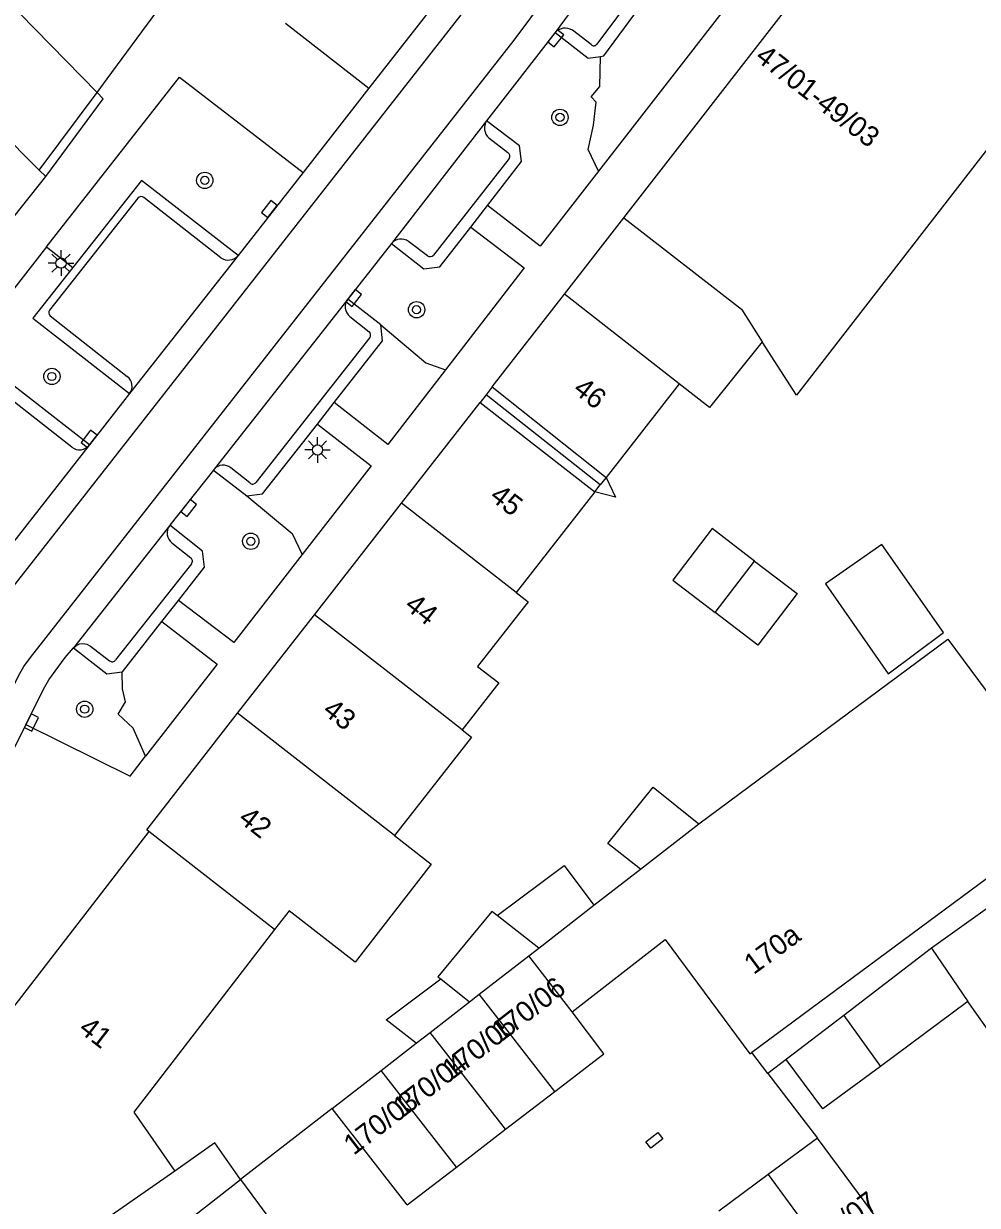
# Model space of a CAD drawing. Extents: x 132998 to 136004, y 396998 to 398512.
# Drawn here: x 133218.4 to 133265.1, y 398192.5 to 398250.3 of the extents above; entities that cross this region are included whole.
import ezdxf

# ---------------------------------------------------------------- set-up
doc = ezdxf.new("R2010")
doc.units = 0
for name, color, linetype in [('gg-afsc-erfafscheiding', 7, 'Continuous'), ('gg-afsc-muur', 7, 'Continuous'), ('gg-anno-huisnummerreeks BGT', 7, 'Continuous'), ('gg-bbg-bijgebouw', 7, 'Continuous'), ('gg-bbg-gedigitaliseerde bebouwing', 7, 'Continuous'), ('gg-bbg-gedigitaliseerde bebouwing onder overbouw', 7, 'Continuous'), ('gg-bbg-gedigitaliseerde bijgebouw', 7, 'Continuous'), ('gg-bbg-gedigitaliseerde overbouw', 7, 'Continuous'), ('gg-bbg-hoofdgebouw', 7, 'Continuous'), ('gg-bbg-luifel en loopbrug', 7, 'Continuous'), ('gg-bbg-pand overbouw', 7, 'Continuous'), ('gg-bbg-tussenscheiding', 7, 'Continuous'), ('gg-bbg-tussenscheiding niveau 01', 7, 'Continuous'), ('gg-knt-verharding', 7, 'Continuous'), ('gg-knt-verharding nz', 7, 'Continuous'), ('gt-grn-groengrens', 7, 'Continuous'), ('gt-grn-vlakafsluiter', 7, 'Continuous'), ('gt-grn-weggrens', 7, 'Continuous'), ('gt-symb-boom', 7, 'Continuous'), ('gt-symb-kolk', 7, 'Continuous'), ('gt-symb-kolk center center', 7, 'Continuous'), ('gt-symb-lichtmast', 7, 'Continuous')]:
    doc.layers.add(name, color=color, linetype=linetype)

# ---------------------------------------------------------------- blocks, each defined once
blk = doc.blocks.new('gt0-KOLKCC')
at = {"layer": 'gt-symb-kolk center center'}
blk.add_lwpolyline([(-0.375, 0.2), (0.375, 0.2), (0.375, -0.2), (-0.375, -0.2)], close=True, dxfattribs=at)
blk = doc.blocks.new('gt0-KOLK')
at = {"layer": 'gt-symb-kolk'}
blk.add_lwpolyline([(0, 0), (0.375, 0), (0.375, 0.4), (-0.375, 0.4), (-0.375, 0), (0, 0)], dxfattribs=at)
blk = doc.blocks.new('gt0-BOOM')
at = {"layer": 'gt-symb-boom'}
for radius in [0.4, 0.2]:
    blk.add_circle((0, 0), radius, dxfattribs=at)
blk = doc.blocks.new('gt0-LMAST')
at = {"layer": 'gt-symb-lichtmast'}
for p, q in [((-0.005, 0.246), (-0.005, 0.621)), ((-0.182, 0.173), (-0.447, 0.438)), ((0.172, 0.173), (0.437, 0.438)), ((-0.255, -0.004), (-0.63, -0.004)), ((-0.182, -0.181), (-0.447, -0.446)), ((-0.005, -0.254), (-0.005, -0.629)), ((0.437, -0.446), (0.172, -0.181)), ((0.245, -0.004), (0.62, -0.004))]:
    blk.add_line(p, q, dxfattribs=at)
blk.add_circle((-0.005, -0.004), 0.25, dxfattribs=at)

msp = doc.modelspace()

# ---------------------------------------------------------------- linework, layer by layer
at = {"layer": 'gg-afsc-erfafscheiding'}
msp.add_line((133255.759, 398199.619), (133254.862, 398198.933), dxfattribs=at)
msp.add_lwpolyline([(133246.936, 398228.111), (133247.403, 398227.143), (133246.379, 398227.398)], dxfattribs=at)
at = {"layer": 'gg-afsc-muur'}
for p, q in [((133254.862, 398198.933), (133254.079, 398199.956)), ((133254.862, 398198.933), (133256.684, 398196.55)), ((133256.684, 398196.55), (133257.283, 398195.767))]:
    msp.add_line(p, q, dxfattribs=at)
at = {"layer": 'gg-bbg-bijgebouw'}
for p, q in [((133222.01, 398246.951), (133215.113, 398254.012)), ((133219.181, 398243.14), (133222.01, 398246.951)), ((133242.016, 398196.196), (133244.424, 398198.046)), ((133239.608, 398194.345), (133242.016, 398196.196)), ((133257.283, 398195.767), (133254.867, 398193.977)), ((133237.199, 398192.495), (133239.608, 398194.345)), ((133254.867, 398193.977), (133252.451, 398192.188))]:
    msp.add_line(p, q, dxfattribs=at)
for points in [[(133245.269, 398201.95), (133249.827, 398205.49), (133253.976, 398199.883), (133254.079, 398199.956)], [(133244.424, 398198.046), (133246.832, 398199.896), (133245.269, 398201.95)]]:
    msp.add_lwpolyline(points, dxfattribs=at)
at = {"layer": 'gg-bbg-gedigitaliseerde bebouwing'}
for p, q in [((133250.509, 398232.692), (133246.936, 398228.111)), ((133246.379, 398227.398), (133242.537, 398222.474)), ((133230.704, 398205.972), (133223.807, 398197.029)), ((133223.807, 398197.029), (133225.814, 398194.153))]:
    msp.add_line(p, q, dxfattribs=at)
for points in [[(133272.368, 398249.383), (133271.097, 398248.477), (133269.781, 398249.566), (133256.263, 398232.137), (133254.575, 398234.743)], [(133254.575, 398234.743), (133252.001, 398231.525), (133250.509, 398232.692)], [(133242.537, 398222.474), (133243.12, 398222.019), (133240.648, 398218.849), (133241.68, 398218.045), (133239.889, 398215.748)], [(133239.889, 398215.748), (133240.351, 398215.387), (133236.57, 398210.579)], [(133236.57, 398210.579), (133238.378, 398209.17), (133234.643, 398204.379), (133231.422, 398206.89), (133230.704, 398205.972)]]:
    msp.add_lwpolyline(points, dxfattribs=at)
at = {"layer": 'gg-bbg-gedigitaliseerde bebouwing onder overbouw'}
for p, q in [((133241.355, 398232.534), (133246.936, 398228.111)), ((133240.764, 398231.777), (133246.379, 398227.398))]:
    msp.add_line(p, q, dxfattribs=at)
at = {"layer": 'gg-bbg-gedigitaliseerde bijgebouw'}
for p, q in [((133216.369, 398245.937), (133219.181, 398243.14)), ((133246.344, 398207.166), (133248.624, 398208.937)), ((133265.997, 398208.788), (133254.079, 398199.956)), ((133266.703, 398207.807), (133262.876, 398205.06)), ((133243.642, 398205.068), (133246.344, 398207.166)), ((133243.642, 398205.068), (133241.601, 398206.659)), ((133262.876, 398205.06), (133258.576, 398201.773)), ((133238.837, 398203.556), (133240.254, 398202.436)), ((133238.329, 398200.942), (133240.254, 398202.436)), ((133264.654, 398202.454), (133260.367, 398199.278)), ((133267.964, 398197.747), (133264.654, 398202.454)), ((133258.576, 398201.773), (133255.759, 398199.619)), ((133237.641, 398200.408), (133238.329, 398200.942)), ((133235.93, 398199.08), (133237.641, 398200.408)), ((133233.531, 398197.218), (133235.93, 398199.08)), ((133237.199, 398192.495), (133233.531, 398197.218)), ((133260.65, 398191.222), (133257.283, 398195.767)), ((133224.135, 398189.925), (133229.04, 398193.732))]:
    msp.add_line(p, q, dxfattribs=at)
for points in [[(133254.21, 398224.012), (133252.126, 398225.604), (133250.199, 398223.081), (133252.283, 398221.49)], [(133263.453, 398220.508), (133260.442, 398224.821), (133257.676, 398222.89), (133260.741, 398218.499), (133263.453, 398220.508)], [(133254.21, 398224.012), (133256.294, 398222.421), (133254.367, 398219.898), (133252.283, 398221.49)], [(133251.472, 398211.15), (133263.675, 398220.19), (133269.951, 398211.718)], [(133248.624, 398208.937), (133247.022, 398210.186), (133249.235, 398212.94), (133251.472, 398211.15)], [(133241.601, 398206.659), (133241.344, 398206.859), (133238.7, 398203.664), (133238.837, 398203.556)], [(133260.367, 398199.278), (133257.554, 398197.195), (133255.759, 398199.619)], [(133229.04, 398193.732), (133227.785, 398195.529), (133225.814, 398194.153)]]:
    msp.add_lwpolyline(points, dxfattribs=at)
at = {"layer": 'gg-bbg-gedigitaliseerde overbouw'}
for p in [(133246.936, 398228.111), (133246.379, 398227.398)]:
    msp.add_line(p, (133246.648, 398227.742), dxfattribs=at)
at = {"layer": 'gg-bbg-hoofdgebouw'}
for p, q in [((133247.81, 398240.81), (133260.072, 398256.611)), ((133244.894, 398237.073), (133247.81, 398240.81)), ((133241.355, 398232.534), (133244.894, 398237.073)), ((133236.923, 398226.851), (133240.764, 398231.777)), ((133232.659, 398221.385), (133236.923, 398226.851)), ((133228.896, 398216.56), (133232.659, 398221.385)), ((133224.551, 398210.781), (133213.682, 398196.747))]:
    msp.add_line(p, q, dxfattribs=at)
msp.add_lwpolyline([(133224.551, 398210.781), (133224.45, 398210.86), (133228.896, 398216.56)], dxfattribs=at)
at = {"layer": 'gg-bbg-luifel en loopbrug'}
for points in [[(133241.601, 398206.659), (133244.883, 398209.117), (133246.344, 398207.166)], [(133237.641, 398200.408), (133236.169, 398201.557), (133238.837, 398203.556)]]:
    msp.add_lwpolyline(points, dxfattribs=at)
at = {"layer": 'gg-bbg-pand overbouw'}
for p, q in [((133241.06, 398232.156), (133240.764, 398231.777)), ((133241.355, 398232.534), (133241.06, 398232.156))]:
    msp.add_line(p, q, dxfattribs=at)
at = {"layer": 'gg-bbg-tussenscheiding'}
for p, q in [((133250.509, 398232.692), (133244.894, 398237.073)), ((133242.537, 398222.474), (133236.923, 398226.851)), ((133252.283, 398221.49), (133254.21, 398224.012)), ((133238.891, 398216.526), (133232.659, 398221.385)), ((133236.57, 398210.579), (133228.896, 398216.56)), ((133239.889, 398215.748), (133238.891, 398216.526)), ((133230.704, 398205.972), (133224.551, 398210.781)), ((133248.624, 398208.937), (133251.472, 398211.15)), ((133243.146, 398204.683), (133243.642, 398205.068)), ((133262.876, 398205.06), (133264.654, 398202.454)), ((133240.728, 398202.804), (133243.146, 398204.683)), ((133245.269, 398201.95), (133243.146, 398204.683)), ((133240.254, 398202.436), (133240.728, 398202.804)), ((133244.424, 398198.046), (133240.728, 398202.804)), ((133258.576, 398201.773), (133260.367, 398199.278)), ((133242.016, 398196.196), (133238.329, 398200.942)), ((133239.608, 398194.345), (133235.93, 398199.08)), ((133225.814, 398194.153), (133222.707, 398191.984)), ((133254.867, 398193.977), (133258.234, 398189.433))]:
    msp.add_line(p, q, dxfattribs=at)
msp.add_lwpolyline([(133247.81, 398240.81), (133253.559, 398236.34), (133254.575, 398234.743)], dxfattribs=at)
at = {"layer": 'gg-bbg-tussenscheiding niveau 01'}
msp.add_line((133246.648, 398227.742), (133241.06, 398232.156), dxfattribs=at)
at = {"layer": 'gg-knt-verharding'}
for p, q in [((133222.5, 398247.616), (133226.57, 398253.14)), ((133239.201, 398252.132), (133235.324, 398247.167)), ((133231.242, 398250.338), (133235.324, 398247.167)), ((133244.442, 398249.881), (133241.088, 398245.563)), ((133246.209, 398249.294), (133245.285, 398250.006)), ((133222.01, 398246.951), (133222.5, 398247.616)), ((133235.324, 398247.167), (133232.101, 398243.039)), ((133241.196, 398244.73), (133242.128, 398244.008)), ((133242.186, 398243.718), (133238.483, 398238.986)), ((133219.5, 398242.84), (133219.181, 398243.14)), ((133232.101, 398243.039), (133228.924, 398238.971)), ((133224.013, 398241.784), (133219.684, 398236.297)), ((133228.073, 398238.858), (133224.301, 398241.809)), ((133219.538, 398239.392), (133216.975, 398236.118)), ((133236.428, 398239.56), (133234.284, 398236.836)), ((133238.19, 398238.959), (133237.269, 398239.659)), ((133235.905, 398235.571), (133234.284, 398236.836)), ((133219.713, 398236.015), (133223.489, 398233.053)), ((133234.394, 398235.983), (133235.344, 398235.241)), ((133235.365, 398234.959), (133229.783, 398227.863)), ((133220.782, 398229.59), (133217.003, 398232.54)), ((133221.643, 398229.699), (133217.791, 398232.699)), ((133223.606, 398232.209), (133221.643, 398229.699)), ((133221.643, 398229.699), (133221.634, 398229.687)), ((133227.714, 398228.465), (133225.575, 398225.764)), ((133227.744, 398228.504), (133227.714, 398228.465)), ((133227.714, 398228.465), (133229.344, 398227.201)), ((133229.493, 398227.839), (133228.563, 398228.569)), ((133225.575, 398225.764), (133225.559, 398225.744)), ((133225.677, 398224.909), (133226.607, 398224.167)), ((133226.638, 398223.882), (133222.922, 398219.171)), ((133218.528, 398216.005), (133215.581, 398210.119))]:
    msp.add_line(p, q, dxfattribs=at)
for points in [[(133253.191, 398258.991), (133249.32, 398253.13), (133246.481, 398249.313)], [(133250.095, 398253.25), (133252.834, 398251.158), (133246.568, 398243.095)], [(133246.662, 398248.719), (133246.829, 398248.744), (133249.82, 398252.809), (133250.095, 398253.25)], [(133244.442, 398249.881), (133246.066, 398248.631), (133246.662, 398248.719)], [(133219.538, 398239.392), (133226.045, 398247.702), (133232.101, 398243.039)], [(133219.5, 398242.84), (133222.317, 398246.636), (133222.01, 398246.951)], [(133241.133, 398241.419), (133242.793, 398243.577), (133242.698, 398244.331), (133241.088, 398245.563)], [(133209.28, 398229.681), (133210.53, 398231.54), (133219.5, 398242.84)], [(133228.924, 398238.971), (133224.182, 398242.648), (133220.823, 398238.38)], [(133246.568, 398243.095), (133243.713, 398239.421), (133241.133, 398241.419)], [(133236.428, 398239.56), (133238.015, 398238.322), (133238.796, 398238.42), (133240.322, 398240.364)], [(133240.322, 398240.364), (133242.932, 398238.365), (133239.071, 398233.373)], [(133220.823, 398238.38), (133218.87, 398235.897), (133223.606, 398232.209)], [(133233.622, 398231.767), (133235.997, 398234.799), (133235.905, 398235.571)], [(133239.071, 398233.373), (133236.242, 398229.714), (133233.622, 398231.767)], [(133229.344, 398227.201), (133230.121, 398227.31), (133232.804, 398230.713)], [(133232.804, 398230.713), (133235.428, 398228.68), (133232.054, 398224.328)], [(133226, 398222.086), (133227.28, 398223.72), (133227.182, 398224.489), (133225.575, 398225.764)], [(133232.054, 398224.328), (133228.716, 398220.022), (133226, 398222.086)], [(133223.237, 398218.59), (133223.26, 398218.593), (133225.178, 398221.056)], [(133225.178, 398221.056), (133227.886, 398218.969), (133224.386, 398214.46)], [(133218.528, 398216.005), (133219.457, 398217.861), (133219.648, 398218.2), (133220.454, 398219.298), (133220.859, 398219.763)], [(133220.859, 398219.763), (133221.018, 398219.89), (133221.159, 398219.953), (133221.32, 398219.985), (133221.508, 398219.946), (133221.696, 398219.849), (133222.627, 398219.128)], [(133220.859, 398219.763), (133222.487, 398218.496), (133223.237, 398218.59)], [(133218.528, 398216.005), (133223.63, 398213.485), (133224.386, 398214.46)]]:
    msp.add_lwpolyline(points, dxfattribs=at)
for centre, radius, start, end in [((133244.941, 398249.424), 0.677, 59.39995, 137.46876), ((133246.338, 398249.405), 0.17, 220.64409, 327.34749), ((133241.639, 398245.211), 0.654, 147.43944, 227.33516), ((133242.03, 398243.838), 0.197, 322.63217, 59.9877), ((133224.171, 398241.638), 0.215, 52.66837, 137.25394), ((133236.902, 398239.153), 0.625, 54.03335, 139.39423), ((133228.436, 398239.382), 0.637, 235.23923, 319.88831), ((133238.32, 398239.156), 0.236, 236.6637, 313.86619), ((133234.784, 398236.467), 0.622, 143.57972, 231.11651), ((133219.909, 398236.178), 0.255, 152.11476, 219.6282), ((133235.192, 398235.088), 0.216, 323.3546, 45.16309), ((133223.114, 398232.571), 0.611, 323.65173, 52.13299), ((133221.159, 398230.071), 0.611, 231.94128, 321.049), ((133228.186, 398228.123), 0.584, 49.80325, 139.27229), ((133229.628, 398227.974), 0.191, 225.04911, 324.41277), ((133226.035, 398225.385), 0.596, 143.02651, 233.06074), ((133226.491, 398224.01), 0.195, 319.00135, 53.41418), ((133222.754, 398219.293), 0.208, 232.60078, 323.98559)]:
    msp.add_arc(centre, radius, start, end, dxfattribs=at)
at = {"layer": 'gg-knt-verharding nz'}
for p, q in [((133241.088, 398245.563), (133236.428, 398239.56)), ((133228.924, 398238.971), (133223.606, 398232.209)), ((133234.284, 398236.836), (133227.744, 398228.504)), ((133221.634, 398229.687), (133217.582, 398224.514)), ((133225.559, 398225.744), (133220.859, 398219.763))]:
    msp.add_line(p, q, dxfattribs=at)
for points in [[(133205.179, 398199.774), (133216.285, 398220.714), (133244.144, 398256.274), (133249.467, 398264.701)], [(133208.113, 398198.272), (133218.168, 398218.399), (133218.431, 398218.856), (133218.747, 398219.284), (133242.441, 398249.507), (133246.569, 398255.067), (133251.85, 398263.18)], [(133251.934, 398260.775), (133247.77, 398254.428), (133244.442, 398249.881)]]:
    msp.add_lwpolyline(points, dxfattribs=at)
at = {"layer": 'gt-grn-groengrens'}
msp.add_line((133219.538, 398239.392), (133220.823, 398238.38), dxfattribs=at)
for points in [[(133246.568, 398243.095), (133246.067, 398244.163), (133246.322, 398245.343), (133246.449, 398246.475), (133246.205, 398246.744), (133246.635, 398247.248), (133246.662, 398248.719)], [(133235.905, 398235.571), (133238.103, 398233.718), (133239.071, 398233.373)], [(133229.344, 398227.201), (133231.565, 398225.367), (133232.054, 398224.328)], [(133224.386, 398214.46), (133223.775, 398215.837), (133223.048, 398216.517), (133223.407, 398217.117), (133223.252, 398217.76), (133223.237, 398218.59)]]:
    msp.add_lwpolyline(points, dxfattribs=at)
at = {"layer": 'gt-grn-vlakafsluiter'}
for p, q in [((133233.531, 398197.218), (133229.04, 398193.732)), ((133229.04, 398193.732), (133232.712, 398188.768))]:
    msp.add_line(p, q, dxfattribs=at)
at = {"layer": 'gt-grn-weggrens'}
for p, q in [((133240.322, 398240.364), (133241.133, 398241.419)), ((133232.804, 398230.713), (133233.622, 398231.767)), ((133225.178, 398221.056), (133226, 398222.086))]:
    msp.add_line(p, q, dxfattribs=at)

# ---------------------------------------------------------------- block references
at = {"layer": 'gt-symb-boom'}
for p in [(133244.678, 398245.733), (133227.288, 398242.649), (133237.657, 398236.315), (133219.801, 398233.049), (133229.54, 398224.981), (133221.407, 398216.76)]:
    msp.add_blockref('gt0-BOOM', p, dxfattribs=at)
at = {"layer": 'gt-symb-kolk'}
for p, rotation in [((133244.316, 398249.719), -127.84313497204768), ((133230.608, 398241.127), 52.01319084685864), ((133234.42, 398237.009), -128.21615232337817), ((133221.779, 398229.872), 51.97920786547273), ((133226.342, 398226.732), -128.37750323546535), ((133218.623, 398216.196), -116.60114300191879)]:
    msp.add_blockref('gt0-KOLK', p, dxfattribs=dict(at, rotation=rotation))
at = {"layer": 'gt-symb-kolk center center', "rotation": 38.82982490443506}
msp.add_blockref('gt0-KOLKCC', (133249.301, 398195.656), dxfattribs=at)
at = {"layer": 'gt-symb-lichtmast'}
for p in [(133220.253, 398238.603), (133232.813, 398229.455)]:
    msp.add_blockref('gt0-LMAST', p, dxfattribs=at)

# ---------------------------------------------------------------- texts
at = {"layer": 'gg-anno-huisnummerreeks BGT'}
for s, rotation, p in [('47/01-49/03', 322.2, (133254.182, 398248.577)), ('46', 322.1, (133245.265, 398232.306)), ('45', 322.1, (133241.179, 398227.067)), ('44', 322, (133237.014, 398221.727)), ('43', 322.1, (133233, 398216.58)), ('42', 322.1, (133228.876, 398211.293)), ('170a', 36.5, (133254.165, 398203.74)), ('170/06', 37.5, (133241.801, 398200.446)), ('41', 322.2, (133221.058, 398201.007)), ('170/05', 37.5, (133239.393, 398198.596)), ('170/04', 37.5, (133236.984, 398196.745)), ('170/03', 37.5, (133234.577, 398194.894)), ('170/07', 36.5, (133257.037, 398189.985))]:
    msp.add_text(s, height=1, rotation=rotation, dxfattribs=at).set_placement(p)

doc.saveas('drawing.dxf')
